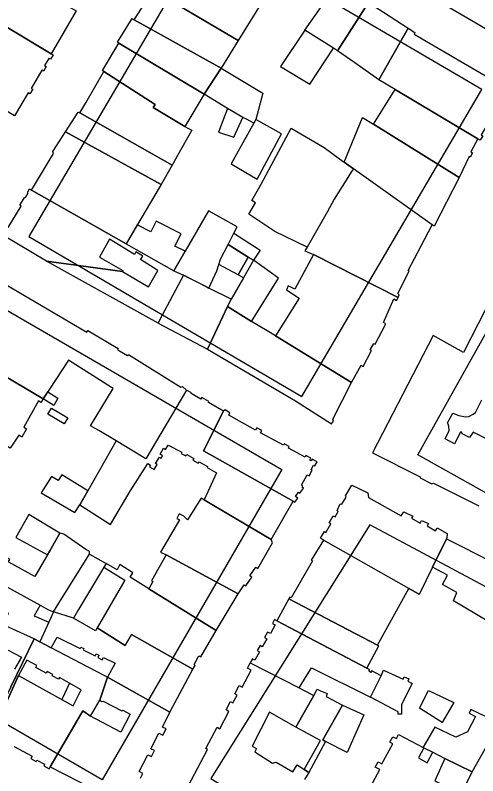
# Model space of a CAD drawing. Extents: x -293619 to -291580, y 30940 to 32770.
# Drawn here: x -291633.043 to -291630.274, y 30974.237 to 30978.79 of the extents above; entities that cross this region are included whole.
import ezdxf

# ---------------------------------------------------------------- set-up
doc = ezdxf.new("R2010")
doc.units = 0
doc.layers.add('RAMKA_I_OPISY', color=7, linetype='Continuous')

msp = doc.modelspace()

# ---------------------------------------------------------------- linework, layer by layer
at = {"layer": 'RAMKA_I_OPISY'}
for points in [[(-291629.9543, 30978.5504), (-291629.7674, 30978.8645), (-291629.7761, 30978.871), (-291629.5077, 30979.3401), (-291629.3562, 30979.6255), (-291629.6968, 30979.8216), (-291629.8451, 30979.9014), (-291630.014, 30979.9925), (-291630.1051, 30979.8358), (-291630.0244, 30979.7899), (-291629.7301, 30979.6214), (-291629.7939, 30979.5036), (-291629.8447, 30979.5309), (-291629.924, 30979.3955), (-291629.9577, 30979.4137), (-291630.0389, 30979.2681), (-291630.0079, 30979.2493), (-291630.1017, 30979.0941), (-291630.3628, 30979.2367), (-291630.5589, 30978.9067)], [(-291630.2496, 30978.346), (-291631.8842, 30979.3042), (-291632.9621, 30977.4655), (-291631.3275, 30976.5073)], [(-291632.2169, 30978.9408), (-291632.2258, 30978.947), (-291632.0825, 30979.1791), (-291631.5636, 30978.8707), (-291631.7083, 30978.6397)], [(-291632.6779, 30978.8158), (-291632.8283, 30978.5599), (-291633.3309, 30978.861), (-291633.1986, 30979.1053)], [(-291631.3139, 30979.0998), (-291630.9271, 30978.8672), (-291631.114, 30978.5769), (-291631.1384, 30978.5926), (-291631.3083, 30978.7), (-291631.209, 30978.8418), (-291631.4059, 30978.9681)], [(-291632.3316, 30978.7636), (-291632.2169, 30978.9408), (-291631.7083, 30978.6397), (-291631.8098, 30978.4742)], [(-291630.9271, 30978.8672), (-291630.8376, 30978.8085), (-291630.6904, 30978.7122), (-291630.8665, 30978.4041), (-291631.0107, 30978.5047), (-291631.114, 30978.5769)], [(-291632.4228, 30978.6229), (-291632.4303, 30978.6283), (-291632.3427, 30978.7698), (-291632.3316, 30978.7636), (-291631.8098, 30978.4742), (-291631.9126, 30978.3175)], [(-291631.3083, 30978.7), (-291631.4546, 30978.4841), (-291631.279, 30978.3768), (-291631.1384, 30978.5926)], [(-291630.6904, 30978.7122), (-291630.6504, 30978.6873), (-291630.6542, 30978.6765), (-291630.1413, 30978.3768), (-291630.1323, 30978.3906), (-291630.0774, 30978.3557), (-291630.1104, 30978.2986), (-291630.1199, 30978.2978), (-291630.2535, 30978.0749), (-291630.2432, 30978.0689), (-291630.2592, 30978.0421), (-291630.2727, 30978.0503), (-291630.7689, 30978.3459), (-291630.8665, 30978.4041)], [(-291632.512, 30978.4525), (-291632.5207, 30978.4587), (-291632.4228, 30978.6229), (-291631.9126, 30978.3175), (-291632.0275, 30978.1245), (-291632.2172, 30978.2388), (-291632.205, 30978.2553)], [(-291632.6568, 30978.205), (-291632.6207, 30978.2667), (-291632.512, 30978.4525), (-291632.205, 30978.2553), (-291632.2172, 30978.2388), (-291632.0275, 30978.1245), (-291632.0062, 30978.1117), (-291631.9862, 30978.1016), (-291632.0706, 30977.9499), (-291632.0947, 30977.9068), (-291632.1025, 30977.8926)], [(-291631.8098, 30978.4742), (-291631.5615, 30978.324), (-291631.6026, 30978.1652), (-291631.6147, 30978.1433), (-291631.6548, 30978.1652), (-291631.6805, 30978.1779), (-291631.773, 30978.2318), (-291631.9126, 30978.3175)], [(-291630.2727, 30978.0503), (-291630.3147, 30977.9724), (-291630.306, 30977.9659), (-291630.3187, 30977.941), (-291630.3255, 30977.945), (-291630.3845, 30977.8179), (-291630.899, 30978.1376), (-291630.7689, 30978.3459)], [(-291631.773, 30978.2318), (-291631.8268, 30978.0899), (-291631.7335, 30978.0596), (-291631.6805, 30978.1779)], [(-291632.7409, 30978.0917), (-291632.6659, 30978.2101), (-291632.6568, 30978.205), (-291632.1025, 30977.8926), (-291632.1696, 30977.7773)], [(-291630.3845, 30977.8179), (-291630.5343, 30977.5282), (-291630.547, 30977.5358), (-291631.0169, 30977.8715), (-291631.0745, 30977.9107), (-291630.9644, 30978.1785), (-291630.899, 30978.1376)], [(-291631.6147, 30978.1433), (-291631.7173, 30977.9586), (-291631.7497, 30977.8999), (-291631.5943, 30977.8098), (-291631.4494, 30978.0801), (-291631.6026, 30978.1652)], [(-291632.9448, 30977.7438), (-291632.8147, 30977.9632), (-291632.8185, 30977.9742), (-291632.7964, 30978.0078), (-291632.7772, 30978.0368), (-291632.7409, 30978.0917), (-291632.1696, 30977.7773), (-291632.1814, 30977.7574), (-291632.2916, 30977.5706), (-291632.3792, 30977.4224)], [(-291631.1343, 30977.6897), (-291631.1762, 30977.612), (-291631.2947, 30977.4016), (-291631.4892, 30977.4963), (-291631.6442, 30977.5999), (-291631.6053, 30977.668), (-291631.6271, 30977.6805), (-291631.5715, 30977.7779), (-291631.3902, 30978.1149), (-291631.1944, 30977.9986), (-291631.1024, 30977.9311), (-291631.0745, 30977.9107), (-291631.0169, 30977.8715), (-291631.0291, 30977.8544), (-291631.0615, 30977.8036)], [(-291630.6331, 30976.159), (-291629.6184, 30977.9709), (-291627.6508, 30976.869), (-291628.6655, 30975.0571)], [(-291630.7505, 30977.1), (-291630.7437, 30977.1156), (-291630.7515, 30977.1243), (-291630.6839, 30977.2585), (-291630.6907, 30977.2617), (-291630.6152, 30977.4056), (-291630.547, 30977.5358), (-291631.0169, 30977.8715), (-291631.0291, 30977.8544), (-291631.0615, 30977.8036), (-291631.1343, 30977.6897), (-291631.1762, 30977.612), (-291631.2947, 30977.4016), (-291631.3085, 30977.3805), (-291631.2574, 30977.3586)], [(-291631.8839, 30977.1568), (-291631.8363, 30977.2598), (-291631.8244, 30977.2984), (-291631.8147, 30977.3304), (-291631.7687, 30977.4183), (-291631.7343, 30977.4848), (-291631.7146, 30977.523), (-291631.8863, 30977.6193), (-291631.9082, 30977.5815), (-291632.0262, 30977.3777), (-291632.0941, 30977.2604), (-291632.0346, 30977.2339), (-291631.8996, 30977.1657)], [(-291632.312, 30977.5361), (-291632.3792, 30977.4224), (-291632.0941, 30977.2604), (-291632.0262, 30977.3777), (-291632.0879, 30977.4081), (-291632.0503, 30977.4808), (-291632.1986, 30977.5575), (-291632.2312, 30977.4943)], [(-291631.7343, 30977.4848), (-291631.5775, 30977.3847), (-291631.6169, 30977.3242), (-291631.6479, 30977.342), (-291631.7687, 30977.4183)], [(-291631.7687, 30977.4183), (-291631.6479, 30977.342), (-291631.7083, 30977.2366), (-291631.8244, 30977.2984), (-291631.8147, 30977.3304)], [(-291631.0291, 30976.5911), (-291630.9725, 30976.695), (-291630.9596, 30976.688), (-291630.9091, 30976.7825), (-291630.9173, 30976.7872), (-291630.8965, 30976.8255), (-291630.8884, 30976.8213), (-291630.824, 30976.942), (-291630.8385, 30976.9499), (-291630.7768, 30977.0922), (-291630.7597, 30977.0821), (-291630.7505, 30977.1), (-291631.2574, 30977.3586), (-291631.3694, 30977.1501), (-291631.4083, 30977.171), (-291631.4195, 30977.1468), (-291631.3427, 30977.0972), (-291631.4849, 30976.87)], [(-291631.6169, 30977.3242), (-291631.6773, 30977.2188), (-291631.7511, 30977.0905), (-291631.7722, 30977.0459), (-291631.6275, 30976.9571), (-291631.4661, 30977.2165)], [(-291631.6169, 30977.3242), (-291631.6773, 30977.2188), (-291631.7083, 30977.2366), (-291631.6479, 30977.342)], [(-291633.4456, 30976.8305), (-291633.4366, 30976.8476), (-291633.4331, 30976.8627), (-291633.2259, 30977.2517), (-291632.6148, 30976.893), (-291632.6089, 30976.9028), (-291632.426, 30976.7954), (-291632.4303, 30976.7875), (-291632.4196, 30976.7812), (-291632.3707, 30976.7525), (-291632.3687, 30976.7513), (-291632.3641, 30976.7588), (-291632.0519, 30976.5633), (-291632.0416, 30976.5668), (-291632.0175, 30976.5454), (-291632.2618, 30976.1342), (-291632.4394, 30976.242), (-291632.5418, 30976.3041), (-291632.5916, 30976.3322), (-291632.4571, 30976.5563), (-291632.4661, 30976.5619), (-291632.7234, 30976.7253), (-291632.8764, 30976.4927)], [(-291632.182, 30976.9604), (-291632.188, 30976.9463), (-291631.892, 30976.7913), (-291631.7722, 30977.0459), (-291631.7511, 30977.0905), (-291631.8839, 30977.1568), (-291632.0346, 30977.2339)], [(-291633.1467, 30977.0536), (-291631.4474, 30976.0706), (-291632.5218, 30974.2134), (-291634.2211, 30975.1965)], [(-291631.15, 30976.3439), (-291631.1376, 30976.3609), (-291631.1422, 30976.3726), (-291631.0291, 30976.5911), (-291631.4849, 30976.87), (-291631.6275, 30976.9571), (-291631.7722, 30977.0459), (-291631.892, 30976.7913), (-291631.3658, 30976.4825)], [(-291633.6117, 30976.5119), (-291633.4456, 30976.8305), (-291632.8764, 30976.4927), (-291632.8891, 30976.4715), (-291632.9044, 30976.4811), (-291632.9913, 30976.3235), (-291632.975, 30976.3139), (-291633.0042, 30976.2647), (-291633.0217, 30976.2751), (-291633.0723, 30976.1981)], [(-291632.8485, 30976.5351), (-291632.7869, 30976.497), (-291632.8115, 30976.4541), (-291632.8764, 30976.4927)], [(-291631.5106, 30975.6508), (-291631.3783, 30975.881), (-291631.9161, 30976.1832), (-291631.7952, 30976.4207), (-291631.8866, 30976.4718), (-291631.8836, 30976.4772), (-291631.9264, 30976.501), (-291631.9312, 30976.4924), (-291631.9905, 30976.5251), (-291631.988, 30976.5292), (-291632.0175, 30976.5454), (-291632.2618, 30976.1342), (-291632.4394, 30976.242), (-291632.6089, 30975.9438), (-291632.6562, 30975.8586), (-291632.4733, 30975.7409), (-291632.3538, 30975.9411), (-291632.2494, 30976.107), (-291632.2335, 30976.0965), (-291632.239, 30976.0873), (-291632.2113, 30976.0708), (-291632.1939, 30976.0999), (-291632.2033, 30976.1055), (-291632.1801, 30976.1444), (-291632.1693, 30976.1379), (-291632.1603, 30976.153), (-291632.1756, 30976.1621), (-291632.1546, 30976.1973), (-291632.1424, 30976.1901), (-291632.1271, 30976.2157), (-291632.0462, 30976.175), (-291632.0504, 30976.1666), (-291632.0218, 30976.1522), (-291632.0154, 30976.1599), (-291631.9733, 30976.1361), (-291631.979, 30976.1261), (-291631.947, 30976.1079), (-291631.9418, 30976.1172), (-291631.8909, 30976.0884), (-291631.8946, 30976.0819), (-291631.8378, 30976.0497), (-291631.9127, 30975.8887)], [(-291632.8258, 30976.4382), (-291632.7282, 30976.3803), (-291632.7495, 30976.3444), (-291632.8471, 30976.4023)], [(-291631.3783, 30975.881), (-291631.3688, 30975.8745), (-291631.351, 30975.8997), (-291631.3642, 30975.9092), (-291631.3461, 30975.9351), (-291631.3383, 30975.9295), (-291631.3172, 30975.9595), (-291631.3258, 30975.9654), (-291631.3215, 30975.9719), (-291631.3288, 30975.9771), (-291631.2958, 30976.039), (-291631.2839, 30976.0325), (-291631.2658, 30976.0666), (-291631.272, 30976.0698), (-291631.2574, 30976.0974), (-291631.2485, 30976.0926), (-291631.2355, 30976.1166), (-291631.2661, 30976.1329), (-291631.2715, 30976.1229), (-291631.2788, 30976.1269), (-291631.2725, 30976.1383), (-291631.3026, 30976.1542), (-291631.3072, 30976.1453), (-291631.407, 30976.1989), (-291631.4024, 30976.2075), (-291631.433, 30976.224), (-291631.4367, 30976.2167), (-291631.5742, 30976.2903), (-291631.5666, 30976.3047), (-291631.5961, 30976.3203), (-291631.6037, 30976.306), (-291631.7649, 30976.3961), (-291631.7573, 30976.4093), (-291631.7865, 30976.4283), (-291631.7952, 30976.4207), (-291631.9161, 30976.1832)], [(-291632.6089, 30975.9438), (-291632.7636, 30976.039), (-291632.7866, 30976.005), (-291632.8261, 30976.0285), (-291632.8878, 30975.9308), (-291632.686, 30975.8121), (-291632.6562, 30975.8586)], [(-291630.9314, 30975.93), (-291630.9287, 30975.9029), (-291630.7329, 30975.7923), (-291630.7158, 30975.8161), (-291630.6628, 30975.791), (-291630.6705, 30975.7786), (-291630.6195, 30975.7483), (-291630.61, 30975.766), (-291630.5688, 30975.7466), (-291630.5764, 30975.7334), (-291630.5267, 30975.7039), (-291630.5162, 30975.7217), (-291630.4578, 30975.6873), (-291630.4591, 30975.6616), (-291630.4621, 30975.6562), (-291630.5451, 30975.4852), (-291630.6239, 30975.3227), (-291630.6869, 30975.3576), (-291631.1971, 30975.6484), (-291631.2147, 30975.6587), (-291631.1911, 30975.6984), (-291631.1841, 30975.6941), (-291631.1543, 30975.7444), (-291631.1643, 30975.7515), (-291631.1386, 30975.7931), (-291631.1281, 30975.788), (-291631.11, 30975.8188), (-291631.1165, 30975.8253), (-291631.0967, 30975.8651), (-291631.0867, 30975.8621), (-291631.0626, 30975.9051), (-291631.0667, 30975.9121), (-291631.0272, 30975.9773)], [(-291631.7086, 30975.3262), (-291631.6718, 30975.38), (-291631.6624, 30975.3736), (-291631.6269, 30975.4258), (-291631.638, 30975.4333), (-291631.603, 30975.4849), (-291631.5901, 30975.4769), (-291631.5036, 30975.6322), (-291631.5106, 30975.6508), (-291631.93, 30975.8989), (-291632.011, 30975.77), (-291632.0334, 30975.7909), (-291632.0615, 30975.8049), (-291632.0755, 30975.7768), (-291632.0594, 30975.7688), (-291632.1723, 30975.5748), (-291632.1398, 30975.5591)], [(-291632.7766, 30975.689), (-291632.9619, 30975.8015), (-291633.0393, 30975.664), (-291632.8505, 30975.5594), (-291632.8366, 30975.5835)], [(-291629.3552, 30973.4126), (-291629.2348, 30973.6328), (-291628.8757, 30974.6465), (-291630.9206, 30975.74), (-291631.8721, 30974.2205), (-291629.8414, 30972.9708)], [(-291632.8938, 30975.2573), (-291632.8434, 30975.2294), (-291632.8134, 30975.2191), (-291632.7651, 30975.297), (-291632.5991, 30975.5645), (-291632.5983, 30975.5789), (-291632.62, 30975.5921), (-291632.7522, 30975.6825), (-291632.7766, 30975.689), (-291632.8366, 30975.5835), (-291632.9249, 30975.4292), (-291633.0846, 30975.5178), (-291633.0743, 30975.5312), (-291633.1784, 30975.592), (-291633.202, 30975.5571), (-291633.1947, 30975.5509), (-291633.25, 30975.4544)], [(-291631.1971, 30975.6484), (-291631.2707, 30975.5277), (-291631.2625, 30975.5229), (-291631.3908, 30975.3027), (-291631.3981, 30975.307), (-291631.4043, 30975.297), (-291630.8744, 30975.0181), (-291630.6869, 30975.3576)], [(-291630.4621, 30975.6562), (-291630.3649, 30975.6067), (-291630.2754, 30975.5612), (-291630.0704, 30975.4552), (-291630.2184, 30975.1647), (-291630.4194, 30975.2841), (-291630.3998, 30975.3339), (-291630.4843, 30975.3813), (-291630.4542, 30975.4369), (-291630.5451, 30975.4852)], [(-291632.5991, 30975.5645), (-291632.4985, 30975.5085), (-291632.5125, 30975.4861), (-291632.5273, 30975.4612), (-291632.6635, 30975.233), (-291632.6949, 30975.1804), (-291632.8134, 30975.2191), (-291632.7651, 30975.297)], [(-291631.8401, 30975.1068), (-291631.7086, 30975.3262), (-291632.1398, 30975.5591), (-291632.2275, 30975.4047), (-291632.2184, 30975.3995), (-291632.2431, 30975.356)], [(-291631.9797, 30974.8758), (-291631.9656, 30974.8964), (-291631.9699, 30974.9002), (-291631.9724, 30974.9021), (-291631.9442, 30974.9553), (-291631.9326, 30974.9497), (-291631.8401, 30975.1068), (-291632.2431, 30975.356), (-291632.3557, 30975.4252), (-291632.3388, 30975.4527), (-291632.417, 30975.501), (-291632.4325, 30975.47), (-291632.4985, 30975.5085), (-291632.5125, 30975.4861), (-291632.386, 30975.408), (-291632.5521, 30975.1217), (-291632.3852, 30975.0165), (-291632.3459, 30975.0828)], [(-291632.9292, 30975.1952), (-291632.842, 30975.1563), (-291632.8956, 30975.0389), (-291632.9286, 30975.056), (-291633.1196, 30975.1428), (-291633.0832, 30975.2085), (-291633.2056, 30975.278), (-291633.2451, 30975.2134), (-291633.3679, 30975.2827), (-291633.331, 30975.345), (-291633.3432, 30975.3518), (-291633.3261, 30975.382), (-291633.3146, 30975.3755), (-291633.2954, 30975.4095), (-291633.3078, 30975.4165), (-291633.2978, 30975.4342), (-291633.282, 30975.4253), (-291633.2624, 30975.4601), (-291633.25, 30975.4544), (-291632.8938, 30975.2573)], [(-291631.4043, 30975.297), (-291631.4773, 30975.1644), (-291630.9382, 30974.882), (-291630.8671, 30975.0146), (-291630.8744, 30975.0181)], [(-291632.1174, 30974.6167), (-291631.9797, 30974.8758), (-291632.3459, 30975.0828), (-291632.3852, 30975.0165), (-291632.5521, 30975.1217), (-291632.562, 30975.1045), (-291632.6949, 30975.1804), (-291632.8134, 30975.2191), (-291632.842, 30975.1563), (-291632.8956, 30975.0389), (-291632.9286, 30975.056), (-291632.8956, 30975.0389), (-291632.8269, 30975.0027), (-291632.7916, 30975.0676), (-291632.6536, 30974.998), (-291632.6493, 30975.0066), (-291632.6325, 30974.9981), (-291632.6364, 30974.9905), (-291632.5649, 30974.9544), (-291632.5583, 30974.9675), (-291632.5415, 30974.959), (-291632.549, 30974.9443), (-291632.5218, 30974.9307), (-291632.5146, 30974.9451), (-291632.4452, 30974.9101), (-291632.4909, 30974.8263)], [(-291631.4773, 30975.1644), (-291631.4898, 30975.1715), (-291631.5022, 30975.1493), (-291631.486, 30975.1401), (-291631.5155, 30975.0882), (-291631.5322, 30975.0976), (-291631.5506, 30975.0649), (-291631.5366, 30975.0571), (-291631.5636, 30975.0094), (-291631.5766, 30975.017), (-291631.5942, 30974.9859), (-291631.5809, 30974.9786), (-291631.6088, 30974.9291), (-291631.6226, 30974.9369), (-291631.6367, 30974.9121), (-291631.3424, 30974.7624), (-291631.2693, 30974.884), (-291630.916, 30974.707), (-291630.8527, 30974.836), (-291630.9084, 30974.8653), (-291630.9134, 30974.8557), (-291630.9258, 30974.8622), (-291630.9206, 30974.872), (-291630.9382, 30974.882)], [(-291630.8527, 30974.836), (-291630.8378, 30974.8693), (-291630.7215, 30974.816), (-291630.7155, 30974.8291), (-291630.6872, 30974.8164), (-291630.6931, 30974.8036), (-291630.6674, 30974.7892), (-291630.7313, 30974.6643), (-291630.7313, 30974.6061), (-291630.7498, 30974.6047), (-291630.7512, 30974.6203), (-291630.916, 30974.707)], [(-291632.7184, 30974.7908), (-291632.7637, 30974.6929), (-291632.6965, 30974.6553), (-291632.6479, 30974.7512)], [(-291631.2557, 30974.7169), (-291631.2394, 30974.7471), (-291631.2348, 30974.7563), (-291631.2155, 30974.7462), (-291631.1749, 30974.7295), (-291631.1814, 30974.7124), (-291631.0835, 30974.6597), (-291631.2011, 30974.4514), (-291631.1854, 30974.4416), (-291631.2855, 30974.2555), (-291631.3135, 30974.2743), (-291631.2151, 30974.4484), (-291631.3628, 30974.5269)], [(-291630.5684, 30974.7468), (-291630.4166, 30974.6759), (-291630.4875, 30974.555), (-291630.6224, 30974.6418)], [(-291631.0835, 30974.6597), (-291630.9552, 30974.6012), (-291631.048, 30974.3932), (-291631.0559, 30974.3763), (-291631.1854, 30974.4416), (-291631.2011, 30974.4514)], [(-291630.1448, 30974.5526), (-291630.3147, 30974.6334), (-291630.3259, 30974.6109), (-291630.288, 30974.5909), (-291630.3348, 30974.4994), (-291630.405, 30974.4674), (-291630.5305, 30974.5285), (-291630.6017, 30974.4077), (-291630.5962, 30974.4048), (-291630.5429, 30974.3783), (-291630.5429, 30974.3783), (-291630.4718, 30974.3397), (-291630.3071, 30974.2604), (-291630.2035, 30974.4441)], [(-291630.4718, 30974.3397), (-291630.5308, 30974.206), (-291630.4621, 30974.1714), (-291630.3707, 30974.1284), (-291630.3071, 30974.2604)]]:
    msp.add_lwpolyline(points, close=True, dxfattribs=at)
for points in [[(-291633.3309, 30978.861), (-291632.8283, 30978.5599), (-291632.8166, 30978.5534), (-291632.8326, 30978.5264), (-291632.8423, 30978.532), (-291632.8672, 30978.4896), (-291632.8567, 30978.4831), (-291632.8734, 30978.4547), (-291632.8837, 30978.4606), (-291632.9478, 30978.3524), (-291632.9384, 30978.3467), (-291632.9549, 30978.3189), (-291632.9651, 30978.3248), (-291633.0466, 30978.1871), (-291633.5711, 30978.5053), (-291633.4811, 30978.6707), (-291633.4684, 30978.6666), (-291633.3669, 30978.8672)], [(-291633.0844, 30977.5201), (-291633.0081, 30977.6475), (-291633.0143, 30977.6523), (-291632.9857, 30977.7017), (-291632.9806, 30977.6988), (-291632.9647, 30977.7264), (-291632.9698, 30977.7292), (-291632.9573, 30977.7508), (-291632.9448, 30977.7438), (-291632.3792, 30977.4224), (-291632.0941, 30977.2604), (-291632.0346, 30977.2339), (-291632.182, 30976.9604), (-291632.188, 30976.9463), (-291632.8553, 30977.3177), (-291632.4016, 30977.2555), (-291632.2452, 30977.164), (-291632.1895, 30977.2616), (-291632.2923, 30977.3278), (-291632.2798, 30977.3471), (-291632.3205, 30977.3739), (-291632.3292, 30977.3583), (-291632.4786, 30977.4489), (-291632.5379, 30977.3426), (-291632.3983, 30977.2629), (-291632.4026, 30977.2562), (-291632.4016, 30977.2555), (-291632.8553, 30977.3177), (-291633.118, 30977.4733)], [(-291630.0544, 30977.3678), (-291630.3585, 30976.7718), (-291630.5403, 30976.8727), (-291630.9041, 30976.1694), (-291630.6178, 30976.0272), (-291630.6184, 30976.0199), (-291630.5489, 30975.9854), (-291630.5386, 30975.9879), (-291630.2679, 30975.8526)], [(-291630.0877, 30976.1864), (-291630.3012, 30976.294), (-291630.3226, 30976.2614), (-291630.3667, 30976.284), (-291630.3694, 30976.294), (-291630.3772, 30976.294), (-291630.4125, 30976.2246), (-291630.4693, 30976.254), (-291630.4444, 30976.3044), (-291630.4466, 30976.3275), (-291630.4512, 30976.342), (-291630.4553, 30976.3506), (-291630.4228, 30976.4083), (-291630.3869, 30976.3929), (-291630.3464, 30976.3861), (-291630.3269, 30976.3879), (-291630.3006, 30976.4015), (-291630.2881, 30976.4109), (-291630.2506, 30976.4875)], [(-291633.0694, 30974.769), (-291632.9286, 30975.056), (-291633.1196, 30975.1428)], [(-291633.0501, 30974.4127), (-291632.9411, 30974.354), (-291632.9486, 30974.3397), (-291632.9178, 30974.3232), (-291632.9137, 30974.3307), (-291632.8672, 30974.3056), (-291632.8722, 30974.2959), (-291632.8402, 30974.2788), (-291632.8334, 30974.2912), (-291632.6383, 30974.6259), (-291632.5913, 30974.594), (-291632.5359, 30974.6888), (-291632.4909, 30974.8263), (-291632.5142, 30974.8388), (-291632.8269, 30975.0027), (-291632.8956, 30975.0389), (-291632.9286, 30975.056), (-291633.2102, 30974.4819)], [(-291633.0851, 30974.9895), (-291633.0055, 30974.9475), (-291633.0472, 30974.8758)], [(-291633.1851, 30974.4825), (-291633.0223, 30974.8379), (-291632.6965, 30974.6553), (-291632.6479, 30974.7512), (-291632.7785, 30974.8245), (-291632.784, 30974.8146), (-291632.8219, 30974.8359), (-291632.8177, 30974.8433), (-291632.851, 30974.862), (-291632.8571, 30974.8511), (-291632.9186, 30974.8857), (-291632.9126, 30974.8963), (-291632.9727, 30974.9281), (-291633.0223, 30974.8379), (-291633.1851, 30974.4825)], [(-291632.0451, 30974.1021), (-291631.8909, 30974.3943), (-291631.902, 30974.4003), (-291631.8349, 30974.5269), (-291631.8179, 30974.5179), (-291631.7633, 30974.6215), (-291631.7808, 30974.6307), (-291631.7536, 30974.6813), (-291631.7392, 30974.6737), (-291631.7145, 30974.7204), (-291631.7286, 30974.7278), (-291631.7024, 30974.7773), (-291631.6843, 30974.7679), (-291631.631, 30974.8693), (-291631.6521, 30974.8804), (-291631.6367, 30974.9121), (-291631.3424, 30974.7624), (-291631.3218, 30974.7519), (-291631.2557, 30974.7169), (-291631.3628, 30974.5269), (-291631.521, 30974.6184), (-291631.6244, 30974.4135), (-291631.5977, 30974.4), (-291631.6081, 30974.3793), (-291631.5023, 30974.313), (-291631.481, 30974.3173), (-291631.3813, 30974.2608), (-291631.3556, 30974.3023), (-291631.2855, 30974.2555), (-291631.3118, 30974.2155)], [(-291632.2932, 30974.2233), (-291632.2788, 30974.2509), (-291632.3002, 30974.262), (-291632.2491, 30974.3624), (-291632.2275, 30974.3513), (-291632.2091, 30974.3873), (-291632.2304, 30974.3981), (-291632.1825, 30974.4914), (-291632.159, 30974.4795), (-291632.1393, 30974.5179), (-291632.1604, 30974.5287), (-291632.1174, 30974.6167), (-291632.4909, 30974.8263), (-291632.5359, 30974.6888), (-291632.5258, 30974.6818), (-291632.5157, 30974.6831), (-291632.4037, 30974.6261), (-291632.3983, 30974.6302), (-291632.3551, 30974.6066), (-291632.41, 30974.4987), (-291632.5913, 30974.594), (-291632.6383, 30974.6259), (-291632.8334, 30974.2912), (-291632.5764, 30974.1595)], [(-291630.9446, 30974.1187), (-291630.8601, 30974.2741), (-291630.8878, 30974.2892), (-291630.8705, 30974.321), (-291630.8477, 30974.3087), (-291630.7827, 30974.4282), (-291630.7995, 30974.4373), (-291630.7816, 30974.4703), (-291630.7606, 30974.459), (-291630.7479, 30974.4843), (-291630.5962, 30974.4048), (-291630.6295, 30974.3435), (-291630.5773, 30974.3151), (-291630.5429, 30974.3783), (-291630.4718, 30974.3397), (-291630.5308, 30974.206)]]:
    msp.add_lwpolyline(points, dxfattribs=at)

doc.saveas('drawing.dxf')
